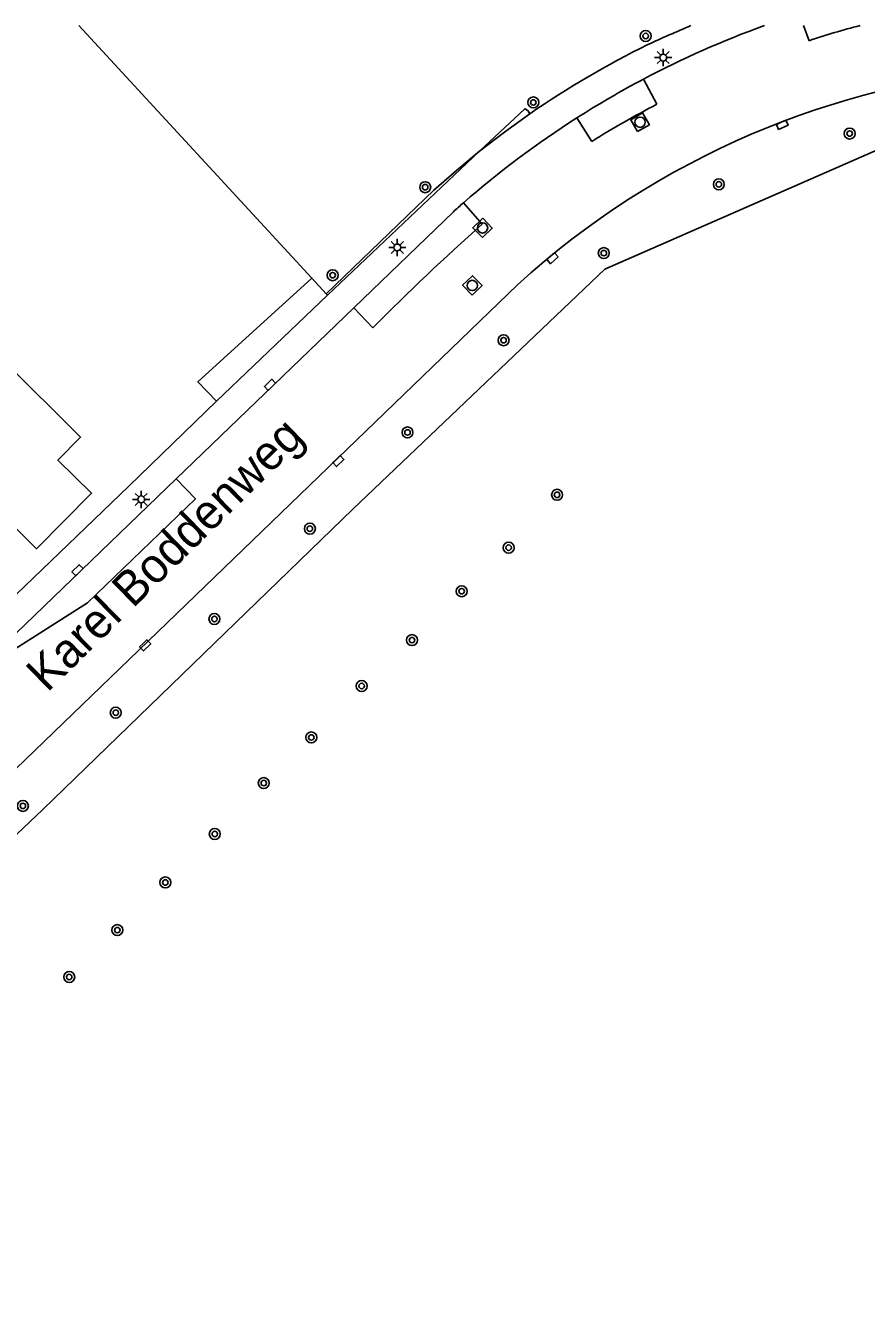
# Model space of a CAD drawing. Extents: x 128999 to 131010, y 395498 to 399007.
# Drawn here: x 129828 to 129889.2, y 398906.9 to 399000 of the extents above; entities that cross this region are included whole.
import ezdxf

# ---------------------------------------------------------------- set-up
doc = ezdxf.new("R2010")
doc.units = 0
for name, color, linetype in [('gg-afsc-hekwerk', 7, 'Continuous'), ('gg-anno-openbare ruimte label', 7, 'Continuous'), ('gg-bbg-hoofdgebouw', 7, 'Continuous'), ('gg-knt-verharding', 7, 'Continuous'), ('gg-knt-verharding nz', 7, 'Continuous'), ('gt-grn-groengrens', 7, 'Continuous'), ('gt-symb-boom', 7, 'Continuous'), ('gt-symb-kolk', 7, 'Continuous'), ('gt-symb-lichtmast', 7, 'Continuous'), ('gt-symb-rioolschacht', 7, 'Continuous')]:
    doc.layers.add(name, color=color, linetype=linetype)

# ---------------------------------------------------------------- blocks, each defined once
blk = doc.blocks.new('gt0-BOOM')
at = {"layer": 'gt-symb-boom'}
for radius in [0.4, 0.2]:
    blk.add_circle((0, 0), radius, dxfattribs=at)
blk = doc.blocks.new('gt0-KOLK')
at = {"layer": 'gt-symb-kolk'}
blk.add_lwpolyline([(0, 0), (0.375, 0), (0.375, 0.4), (-0.375, 0.4), (-0.375, 0), (0, 0)], dxfattribs=at)
blk = doc.blocks.new('gt0-LMAST')
at = {"layer": 'gt-symb-lichtmast'}
for p, q in [((-0.182, 0.173), (-0.447, 0.438)), ((-0.005, 0.246), (-0.005, 0.621)), ((0.172, 0.173), (0.437, 0.438)), ((-0.255, -0.004), (-0.63, -0.004)), ((-0.182, -0.181), (-0.447, -0.446)), ((-0.005, -0.254), (-0.005, -0.629)), ((0.437, -0.446), (0.172, -0.181)), ((0.245, -0.004), (0.62, -0.004))]:
    blk.add_line(p, q, dxfattribs=at)
blk.add_circle((-0.005, -0.004), 0.25, dxfattribs=at)
blk = doc.blocks.new('gt0-RS')
at = {"layer": 'gt-symb-rioolschacht'}
blk.add_lwpolyline([(-0.5, -0.5), (0.5, -0.5), (0.5, 0.5), (-0.5, 0.5)], close=True, dxfattribs=at)
blk.add_circle((0, 0), 0.375, dxfattribs=at)

msp = doc.modelspace()

# ---------------------------------------------------------------- linework, layer by layer
at = {"layer": 'gg-afsc-hekwerk'}
for p, q in [((129831.908, 399000), (129848.873, 398981.612)), ((129861.096, 398990.856), (129850.008, 398980.382)), ((129848.873, 398981.612), (129849.93, 398980.466)), ((129849.93, 398980.466), (129850.008, 398980.382))]:
    msp.add_line(p, q, dxfattribs=at)
for points in [[(129864.594, 398993.825), (129864.373, 398993.951), (129861.096, 398990.856)], [(129841.934, 398972.676), (129840.582, 398974.067), (129848.873, 398981.612)], [(129819.785, 398951.337), (129835.569, 398966.488), (129841.934, 398972.676)]]:
    msp.add_lwpolyline(points, dxfattribs=at)
at = {"layer": 'gg-bbg-hoofdgebouw'}
msp.add_lwpolyline([(129808.869, 398969.282), (129820.25, 398958.11), (129826.4, 398964.34), (129828.839, 398961.932), (129832.843, 398965.967), (129830.394, 398968.385), (129832.042, 398970.054), (129820.722, 398981.27)], dxfattribs=at)
at = {"layer": 'gg-knt-verharding'}
for p, q in [((129864.747, 398993.581), (129864.594, 398993.825)), ((129851.929, 398979.463), (129859.18, 398986.45)), ((129863.841, 398981.14), (129821.7, 398940.48)), ((129841.934, 398972.676), (129850.008, 398980.382)), ((129839.007, 398967.011), (129851.929, 398979.463)), ((129824.056, 398952.604), (129839.007, 398967.011))]:
    msp.add_line(p, q, dxfattribs=at)
for points in [[(129861.096, 398990.856), (129862.9, 398992.248), (129864.747, 398993.581)], [(129849.93, 398980.466), (129857.765, 398988.023), (129859.409, 398989.465), (129861.096, 398990.856)]]:
    msp.add_lwpolyline(points, dxfattribs=at)
for centre, radius, start, end in [((129905.385, 398934.896), 69.237, 109.89845, 117.86444), ((129908.428, 398923.478), 82.925, 112.66423, 115.02963), ((129904.265, 398935.968), 69.864, 116.27065, 124.44756), ((129904.968, 398935.871), 61.161, 57.04284, 132.25509), ((129905.269, 398935.152), 68.957, 117.8779, 122.53938), ((129905.338, 398935.01), 69.114, 122.5248, 131.07939), ((129911.483, 398928.139), 78.331, 131.16509, 131.89105)]:
    msp.add_arc(centre, radius, start, end, dxfattribs=at)
at = {"layer": 'gg-knt-verharding nz'}
for p, q in [((129884.662, 399000), (129885.074, 398998.898)), ((129873.025, 398996.106), (129874.001, 398994.272)), ((129869.27, 398991.572), (129868.178, 398993.284)), ((129859.923, 398987.108), (129861.282, 398985.549)), ((129851.929, 398979.463), (129853.328, 398978.012))]:
    msp.add_line(p, q, dxfattribs=at)
msp.add_lwpolyline([(129839.007, 398967.011), (129840.407, 398965.554), (129832.542, 398958.003), (129824.056, 398952.604)], dxfattribs=at)
for centre, radius, start, end in [((129901.152, 398951.531), 50.022, 104.31193, 108.74932), ((129901.087, 398941.317), 59.48, 117.08906, 122.33808), ((129979.563, 398852.759), 177.83, 131.69249, 135.22358)]:
    msp.add_arc(centre, radius, start, end, dxfattribs=at)
at = {"layer": 'gt-grn-groengrens'}
msp.add_lwpolyline([(129797.68, 398906.934), (129800.777, 398908.989), (129802.822, 398911.426), (129805.494, 398914.47), (129811.324, 398921.94), (129816.786, 398928.901), (129823.145, 398937.134), (129829.308, 398942.953), (129851.88, 398964.82), (129870.216, 398982.278), (129893.169, 398992.306)], dxfattribs=at)

# ---------------------------------------------------------------- block references
at = {"layer": 'gt-symb-boom'}
for p in [(129873.181, 398999.237), (129865.004, 398994.407), (129888.029, 398992.143), (129878.506, 398988.447), (129857.13, 398988.24), (129870.133, 398983.443), (129850.393, 398981.834), (129862.835, 398977.101), (129855.843, 398970.393), (129866.731, 398965.851), (129848.736, 398963.392), (129863.205, 398962.004), (129859.788, 398958.836), (129841.79, 398956.815), (129856.168, 398955.278), (129852.509, 398951.937), (129834.608, 398949.995), (129848.841, 398948.196), (129845.381, 398944.874), (129827.845, 398943.212), (129841.815, 398941.171), (129838.212, 398937.641), (129834.718, 398934.174), (129831.219, 398930.763)]:
    msp.add_blockref('gt0-BOOM', p, dxfattribs=at)
at = {"layer": 'gt-symb-kolk'}
for p, rotation in [((129883.041, 398992.959), -156.22952418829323), ((129866.264, 398983.216), -138.24275297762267), ((129845.697, 398974), -136.21542825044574), ((129850.672, 398968.457), -136.21542825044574), ((129831.958, 398960.218), 44.35170201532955), ((129836.608, 398955.043), -135.81035302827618)]:
    msp.add_blockref('gt0-KOLK', p, dxfattribs=dict(at, rotation=rotation))
at = {"layer": 'gt-symb-lichtmast'}
for p in [(129874.462, 398997.675), (129855.105, 398983.856), (129836.465, 398965.52)]:
    msp.add_blockref('gt0-LMAST', p, dxfattribs=at)
at = {"layer": 'gt-symb-rioolschacht'}
for p, rotation in [((129872.772, 398992.965), 29.74488129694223), ((129861.304, 398985.275), 43.946589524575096), ((129860.561, 398981.089), 43.94658952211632)]:
    msp.add_blockref('gt0-RS', p, dxfattribs=dict(at, rotation=rotation))

# ---------------------------------------------------------------- texts
at = {"layer": 'gg-anno-openbare ruimte label'}
msp.add_text('Karel Boddenweg', height=2.5, rotation=44.5, dxfattribs=at).set_placement((129829.621, 398951.419))

doc.saveas('drawing.dxf')
